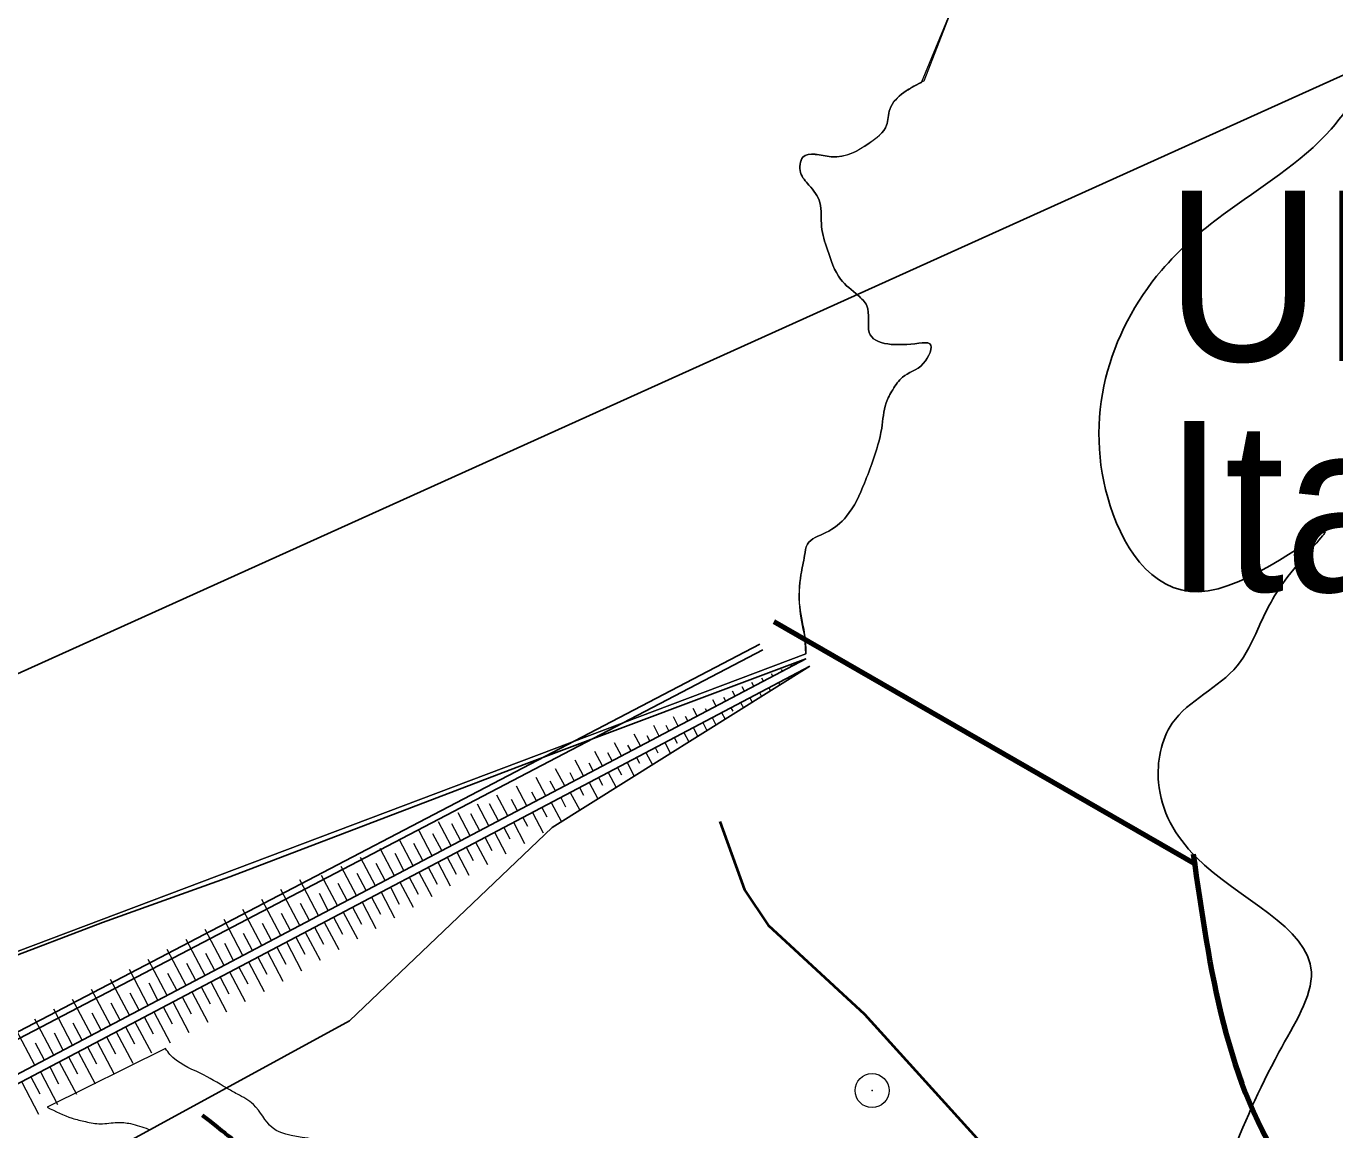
# Model space of a CAD drawing. Extents: x 553962 to 842807, y 8883888 to 9032388.
# Drawn here: x 575726 to 579563, y 8987971 to 8991208 of the extents above; entities that cross this region are included whole.
import ezdxf
from ezdxf.enums import TextEntityAlignment as Align

# ---------------------------------------------------------------- set-up
doc = ezdxf.new("R2010")
doc.units = 0
doc.header["$LTSCALE"] = 200
doc.header["$PDMODE"] = 32
doc.header["$PDSIZE"] = 100
doc.linetypes.add('LONG_DASH_SHORT_DASH', pattern=[9.9, 6, -1.2, 1.5, -1.2])
for name, color, linetype, lineweight in [('12', 7, 'Continuous', 25), ('25', 7, 'Continuous', 13), ('50', 7, 'Continuous', 80), ('54', 7, 'Continuous', 25), ('63', 7, 'Continuous', 13), ('7', 7, 'LONG_DASH_SHORT_DASH', 60)]:
    doc.layers.add(name, color=color, linetype=linetype, lineweight=lineweight)
doc.layers.add('42', color=7, linetype='Continuous')

msp = doc.modelspace()

# ---------------------------------------------------------------- linework, layer by layer
at = {"layer": '12', "lineweight": 40}
msp.add_lwpolyline([(577759.9, 8988875.8), (577832.5, 8988674.7), (577901.5, 8988571.1), (578184.7, 8988310.3), (578513.4, 8987946.2), (578671.2, 8987814.3), (579419.2, 8987100.9), (579808.1, 8986794.1), (580283, 8986357.3), (580496.3, 8986108), (581364.8, 8985224.5), (581561.3, 8985062.5), (582162.5, 8984452.7), (582384.7, 8984161.9), (582616.4, 8983918.8), (582880.2, 8983596.7), (583472.4, 8982628.4), (583582.5, 8982317.7), (583621.7, 8982083.2), (583591.6, 8981897.8), (583552.5, 8981370), (583461.7, 8980518.1), (583461.7, 8980001.2)], dxfattribs=at)
at = {"layer": '25'}
for p, q in [((578359.3, 8991047.5), (578446.9, 8991274.5)), ((578012.7, 8989366.8), (575651.3, 8988475.2)), ((576135.2, 8988209.5), (575788.1, 8988037.5))]:
    msp.add_line(p, q, dxfattribs=at)
at = {"layer": '25', "lineweight": 25}
for p, q in [((577877.7, 8989395.6), (573616.6, 8987168.4)), ((573625.3, 8987151.7), (577886.4, 8989378.8))]:
    msp.add_line(p, q, dxfattribs=at)
at = {"layer": '25'}
for points in [[(578351.6, 8991043.2), (578446.9, 8991274.5), (572334.3, 8991274.5), (572447.3, 8991102.9), (572499.8, 8991033.9)], [(573946.4, 8987228.8), (575651.3, 8988475.2), (578012.7, 8989366.8), (578009.5, 8989418.3)], [(576089.5, 8987971), (576313.7, 8988093.8), (576089.5, 8987971)]]:
    msp.add_lwpolyline(points, dxfattribs=at)
at = {"layer": '25', "lineweight": 25}
for points in [[(578012.9, 8989352.9), (577187, 8989042.7), (576324, 8988712.7), (575950.1, 8988578.7), (575647.5, 8988463.9), (575187.8, 8988130.1), (574877.2, 8987905.3), (574268.6, 8987457.2), (573884, 8987175.6)], [(573895.3, 8987154), (574263.9, 8987244.7), (575107.4, 8987587), (575919.3, 8987877.8), (576674.3, 8988291.2), (577269.1, 8988857.9), (578024.2, 8989331.3)]]:
    msp.add_lwpolyline(points, dxfattribs=at)
at = {"layer": '25'}
for points in [[(578359.3, 8991047.5), (578299.4, 8991013.4), (578258.6, 8990964.2), (578249.2, 8990917.7), (578198.3, 8990864.7), (578087, 8990825.4), (578004, 8990823.9), (577997.1, 8990778.6), (578021.5, 8990742.2), (578053.6, 8990690.8), (578058.4, 8990620.4), (578075.6, 8990552.5), (578114.5, 8990465.9), (578165.5, 8990418.3), (578191, 8990388.2), (578198.4, 8990310.2), (578343.4, 8990278), (578376.1, 8990276.8), (578356.8, 8990218.9), (578295.7, 8990178.5), (578267.3, 8990142), (578247.7, 8990103), (578234.9, 8990028.7), (578208.6, 8989933.1), (578184.3, 8989867.7), (578131.6, 8989770.7), (578070.7, 8989722.7), (578017.1, 8989688.6), (578008.7, 8989655.9), (577998.2, 8989599.3), (577994.4, 8989505), (578009.5, 8989418.3), (578012.7, 8989366.8)], [(578198.3, 8990864.7), (578249.2, 8990917.7), (578258.6, 8990964.2), (578299.4, 8991013.4), (578351.6, 8991043.2)], [(578009.5, 8989418.3), (577994.4, 8989505), (577998.2, 8989599.3), (578008.7, 8989655.9), (578017.1, 8989688.6), (578070.7, 8989722.7), (578131.6, 8989770.7), (578184.3, 8989867.7), (578208.6, 8989933.1), (578234.9, 8990028.7), (578247.7, 8990103), (578267.3, 8990142), (578295.7, 8990178.5), (578356.8, 8990218.9), (578376.1, 8990276.8), (578343.4, 8990278), (578198.4, 8990310.2), (578191, 8990388.2), (578165.5, 8990418.3), (578114.5, 8990465.9), (578075.6, 8990552.5), (578058.4, 8990620.4), (578053.6, 8990690.8), (578021.5, 8990742.2), (577997.1, 8990778.6), (578004, 8990823.9), (578087, 8990825.4), (578198.3, 8990864.7)], [(576313.7, 8988093.8), (576236.8, 8988136.9), (576148, 8988192), (576135.2, 8988209.5)], [(577145.8, 8987117.4), (577157, 8987132.6), (577165.3, 8987162.8), (577153.8, 8987180.3), (577107.4, 8987173.9), (577075.4, 8987214), (577027.8, 8987293.1), (576995.8, 8987337), (576949.6, 8987404.8), (576933.8, 8987455), (576944.6, 8987492.8), (576968.4, 8987497.9), (576979.4, 8987523), (576992.8, 8987554.5), (576997.2, 8987597.3), (576996.9, 8987622.4), (577004.2, 8987640), (577023.9, 8987665.2), (577031.5, 8987667.8), (577036.4, 8987674.1), (577031.2, 8987682.9), (576999.9, 8987679), (576962.2, 8987677.6), (576926.8, 8987686.3), (576881.3, 8987708.8), (576840.9, 8987717.5), (576794, 8987748.8), (576742.9, 8987807.7), (576707, 8987861.7), (576677.7, 8987888), (576663.7, 8987898), (576567.9, 8987942.7), (576447.7, 8987977.8), (576392.7, 8988045.6), (576345.7, 8988075.6), (576313.7, 8988093.8)], [(575788.1, 8988037.5), (575861.4, 8988005), (575900.6, 8987995.1), (575944.6, 8987988.9), (575993.6, 8987992.8), (576032.6, 8987989.2), (576084.4, 8987973), (576089.5, 8987971)]]:
    msp.add_spline(points, degree=3, dxfattribs=at)
msp.add_point((578206.7, 8988086.2), dxfattribs=at)
at = {"layer": '50'}
msp.add_line((579157.6, 8988747.9), (577919.4, 8989461.4), dxfattribs=at)
msp.add_spline([(579148.1, 8988779.9), (579427, 8987839.9), (579649.7, 8987577), (579947.7, 8987297.7), (580322.6, 8987124), (580641.3, 8986518.9), (580936.3, 8986026.1), (581809.9, 8985539.3), (582560.8, 8985634.2), (582854.8, 8985802.5), (583320, 8985978.1), (583497.4, 8985705.8), (583646, 8985174.6), (583809.8, 8985009.3), (584160.3, 8984891.9), (584506.5, 8984830.5), (584852.9, 8984779.2), (585005.6, 8984542.9), (584803.5, 8984108.8), (584639.8, 8983913.1), (584599.4, 8983537.5), (584729.3, 8983103.2), (585070.6, 8982685.9), (585499.3, 8982399.4), (586356, 8982146.8), (586773.3, 8982125), (586965.2, 8982183), (587325.6, 8981684), (587677.5, 8981302.2), (587697, 8981261.2), (587912.1, 8980805.2), (588105, 8980568.2), (588287, 8980265.3), (588583.7, 8979894.5), (589056.5, 8979892.1), (589388.6, 8979897), (589996.6, 8979846.7), (590255.5, 8979649.4), (590619.8, 8979440.2), (591083.3, 8979488.8), (591297.8, 8979729.5), (591445.7, 8979869.5), (591601.6, 8980238.2), (591583.8, 8980772.4), (591589.1, 8981158.8), (591632.8, 8981407.2), (591637.9, 8981778.3), (591638, 8981784.3)], degree=3, dxfattribs=at)
at = {"layer": '54'}
msp.add_line((579758.1, 8991142.1), (573009.7, 8988092.3), dxfattribs=at)
msp.add_spline([(579253.9, 8987881.3), (579399.3, 8988198.4), (579494.6, 8988433.7), (579157.4, 8988770.1), (579046.6, 8988989.6), (579086.6, 8989163.4), (579277.5, 8989332.4), (579337.7, 8989439.8), (579418, 8989583.1), (579533.4, 8989721.3), (579191.8, 8989551.9), (578904.9, 8989801.6), (579055, 8990491.7), (579235.8, 8990655.6), (579552.3, 8990906.6), (579738, 8991126.8), (579758.1, 8991142.1)], degree=3, dxfattribs=at)
at = {"layer": '63', "lineweight": 25}
for p, q in [((578012.9, 8989352.9), (573884, 8987175.6)), ((573895.3, 8987154), (578024.2, 8989331.3))]:
    msp.add_line(p, q, dxfattribs=at)
at = {"layer": '63'}
for p, q in [((578012.9, 8989352.9), (577957.4, 8989323.7)), ((577971.2, 8989331), (577969.7, 8989333.9)), ((577999.4, 8989345.8), (577998.9, 8989346.8)), ((577901.9, 8989294.4), (577846.4, 8989265.1)), ((577888.4, 8989287.3), (577883.8, 8989296.2)), ((577957.4, 8989323.7), (577901.9, 8989294.4)), ((577915.7, 8989301.7), (577912.1, 8989308.6)), ((577943.9, 8989316.6), (577941.3, 8989321.5)), ((577946, 8989290), (578001.4, 8989319.3)), ((577959.4, 8989297.1), (577962, 8989292.3)), ((577987.6, 8989312), (577989, 8989309.2)), ((578014.9, 8989326.4), (578015.3, 8989325.7)), ((577846.4, 8989265.1), (577790.9, 8989235.9)), ((577804.8, 8989243.2), (577797, 8989258)), ((577832.9, 8989258), (577826.2, 8989270.8)), ((577835, 8989231.5), (577890.5, 8989260.8)), ((577860.2, 8989272.4), (577854.5, 8989283.3)), ((577890.5, 8989260.8), (577946, 8989290)), ((577903.9, 8989267.9), (577908.7, 8989258.8)), ((577932.1, 8989282.7), (577935.7, 8989275.8)), ((577790.9, 8989235.9), (577735.4, 8989206.6)), ((577749.3, 8989213.9), (577739.4, 8989232.7)), ((577777.5, 8989228.8), (577772.1, 8989238.8)), ((577779.5, 8989202.2), (577835, 8989231.5)), ((577821.1, 8989224.2), (577829.2, 8989209)), ((577848.4, 8989238.6), (577855.4, 8989225.4)), ((577876.6, 8989253.5), (577882.5, 8989242.4)), ((577638.3, 8989155.4), (577624.2, 8989182)), ((577666.5, 8989170.3), (577659.8, 8989183)), ((577735.4, 8989206.6), (577679.9, 8989177.4)), ((577693.8, 8989184.7), (577681.8, 8989207.3)), ((577722, 8989199.5), (577718.6, 8989206)), ((577724, 8989173), (577779.5, 8989202.2)), ((577737.5, 8989180.1), (577748.8, 8989158.6)), ((577765.6, 8989194.9), (577775.9, 8989175.6)), ((577793, 8989209.3), (577798.6, 8989198.6)), ((577582.8, 8989126.1), (577566.7, 8989156.7)), ((577624.5, 8989148.1), (577569, 8989118.8)), ((577611, 8989141), (577602.7, 8989156.8)), ((577613, 8989114.5), (577668.5, 8989143.7)), ((577679.9, 8989177.4), (577624.5, 8989148.1)), ((577668.5, 8989143.7), (577724, 8989173)), ((577682, 8989150.8), (577695.5, 8989125.2)), ((577710.2, 8989165.7), (577722.6, 8989142.2)), ((577471.8, 8989067.6), (577451.6, 8989106.1)), ((577527.3, 8989096.9), (577509.1, 8989131.4)), ((577569, 8989118.8), (577513.5, 8989089.6)), ((577555.5, 8989111.7), (577547.6, 8989126.7)), ((577557.5, 8989085.2), (577613, 8989114.5)), ((577599.2, 8989107.2), (577616, 8989075.3)), ((577626.5, 8989121.6), (577635, 8989105.5)), ((577654.7, 8989136.4), (577669.3, 8989108.7)), ((577416.3, 8989038.4), (577394, 8989080.8)), ((577444.5, 8989053.2), (577431.9, 8989077.2)), ((577513.5, 8989089.6), (577458, 8989060.3)), ((577500, 8989082.5), (577491, 8989099.5)), ((577502.1, 8989056), (577557.5, 8989085.2)), ((577515.5, 8989063), (577524.3, 8989046.4)), ((577543.7, 8989077.9), (577562.7, 8989041.9)), ((577571, 8989092.3), (577578.9, 8989077.3)), ((577305.4, 8988979.8), (577278.8, 8989030.2)), ((577360.9, 8989009.1), (577336.4, 8989055.5)), ((577402.5, 8989031.1), (577347, 8989001.8)), ((577389, 8989024), (577377.3, 8989046.2)), ((577391.1, 8988997.4), (577446.6, 8989026.7)), ((577458, 8989060.3), (577402.5, 8989031.1)), ((577446.6, 8989026.7), (577502.1, 8989055.9)), ((577460, 8989033.8), (577471.6, 8989011.9)), ((577488.2, 8989048.6), (577509.4, 8989008.5)), ((577249.9, 8988950.6), (577221.3, 8989004.8)), ((577278.1, 8988965.4), (577263.2, 8988993.7)), ((577347, 8989001.8), (577291.5, 8988972.5)), ((577333.6, 8988994.7), (577321.2, 8989018.1)), ((577335.6, 8988968.2), (577391.1, 8988997.4)), ((577377.2, 8988990.1), (577402.8, 8988941.7)), ((577404.5, 8989004.5), (577416.4, 8988982.1)), ((577432.7, 8989019.4), (577456.1, 8988975.1)), ((577138.9, 8988892.1), (577106.9, 8988952.7)), ((577194.4, 8988921.3), (577164, 8988978.9)), ((577222.6, 8988936.2), (577209.1, 8988961.8)), ((577291.5, 8988972.5), (577236, 8988943.3)), ((577280.1, 8988938.9), (577335.6, 8988968.2)), ((577321.7, 8988960.9), (577349.5, 8988908.2)), ((577349.1, 8988975.3), (577360.7, 8988953.1)), ((577083.4, 8988862.8), (577049.8, 8988926.6)), ((577111.6, 8988877.7), (577085.3, 8988927.4)), ((577180.5, 8988914), (577125.1, 8988884.8)), ((577167.1, 8988906.9), (577149.5, 8988940.3)), ((577169.1, 8988880.4), (577224.6, 8988909.6)), ((577236, 8988943.3), (577180.6, 8988914)), ((577224.6, 8988909.6), (577280.1, 8988938.9)), ((577238.1, 8988916.7), (577252.6, 8988889.1)), ((577266.2, 8988931.6), (577296.2, 8988874.8)), ((577293.6, 8988946), (577308.1, 8988918.4)), ((576972.4, 8988804.3), (576935.5, 8988874.3)), ((577027.9, 8988833.5), (576992.7, 8988900.4)), ((577056.1, 8988848.4), (577029.9, 8988898.2)), ((577125.1, 8988884.8), (577069.6, 8988855.5)), ((577113.6, 8988851.1), (577169.1, 8988880.4)), ((577155.3, 8988873.1), (577187.8, 8988811.3)), ((577182.6, 8988887.5), (577195.9, 8988862.2)), ((577210.8, 8988902.3), (577242.3, 8988842.5)), ((576917, 8988775), (576878.4, 8988848.1)), ((576945.1, 8988789.9), (576918.9, 8988839.7)), ((577000.6, 8988819.1), (576974.4, 8988868.9)), ((577069.6, 8988855.5), (577014.1, 8988826.2)), ((577058.2, 8988821.9), (577113.6, 8988851.1)), ((577099.8, 8988843.8), (577133.3, 8988780.2)), ((577127.1, 8988858.2), (577144.9, 8988824.6)), ((576806, 8988716.5), (576764.2, 8988795.8)), ((576861.5, 8988745.8), (576821.3, 8988821.9)), ((576889.6, 8988760.6), (576863.4, 8988810.4)), ((576958.6, 8988797), (576903.1, 8988767.7)), ((577014.1, 8988826.2), (576958.6, 8988797)), ((577002.7, 8988792.6), (577058.2, 8988821.9)), ((577016.1, 8988799.7), (577036.7, 8988760.8)), ((577044.3, 8988814.6), (577078.9, 8988749)), ((577071.6, 8988829), (577092.2, 8988789.9)), ((576750.5, 8988687.2), (576707.1, 8988769.6)), ((576834.2, 8988731.4), (576807.9, 8988781.1)), ((576903.1, 8988767.7), (576847.6, 8988738.5)), ((576891.7, 8988734.1), (576947.2, 8988763.3)), ((576933.3, 8988756), (576969.9, 8988686.7)), ((576947.2, 8988763.3), (577002.7, 8988792.6)), ((576960.6, 8988770.4), (576986.9, 8988720.7)), ((576988.8, 8988785.3), (577024.4, 8988717.8)), ((576695, 8988658), (576649.9, 8988743.5)), ((576723.2, 8988672.8), (576696.9, 8988722.6)), ((576778.7, 8988702.1), (576752.4, 8988751.9)), ((576847.6, 8988738.5), (576792.1, 8988709.2)), ((576836.2, 8988704.8), (576891.7, 8988734.1)), ((576877.8, 8988726.8), (576915.4, 8988655.5)), ((576905.2, 8988741.2), (576931.4, 8988691.4)), ((576584, 8988599.5), (576528.5, 8988704.8)), ((576639.5, 8988628.7), (576592.8, 8988717.3)), ((576667.7, 8988643.6), (576641.4, 8988693.3)), ((576736.6, 8988679.9), (576681.2, 8988650.7)), ((576792.1, 8988709.2), (576736.7, 8988679.9)), ((576780.7, 8988675.6), (576836.2, 8988704.8)), ((576794.2, 8988682.7), (576820.4, 8988632.9)), ((576822.3, 8988697.5), (576861, 8988624.3)), ((576849.7, 8988711.9), (576875.9, 8988662.2)), ((576473.1, 8988540.9), (576417.5, 8988646.3)), ((576528.5, 8988570.2), (576473, 8988675.6)), ((576612.2, 8988614.3), (576586, 8988664.1)), ((576681.2, 8988650.7), (576625.7, 8988621.4)), ((576669.7, 8988617), (576725.2, 8988646.3)), ((576725.2, 8988646.3), (576780.7, 8988675.6)), ((576738.7, 8988653.4), (576764.9, 8988603.6)), ((576766.9, 8988668.3), (576806.5, 8988593.1)), ((576417.6, 8988511.7), (576362, 8988617.1)), ((576501.2, 8988555.8), (576475, 8988605.6)), ((576556.7, 8988585.1), (576530.5, 8988634.8)), ((576625.7, 8988621.4), (576570.2, 8988592.2)), ((576614.2, 8988587.8), (576669.7, 8988617)), ((576655.9, 8988609.7), (576697.5, 8988530.8)), ((576683.2, 8988624.1), (576709.5, 8988574.4)), ((576711.4, 8988639), (576752, 8988562)), ((576362.1, 8988482.4), (576306.5, 8988587.8)), ((576445.7, 8988526.5), (576419.5, 8988576.3)), ((576570.2, 8988592.2), (576514.7, 8988562.9)), ((576558.8, 8988558.5), (576614.2, 8988587.8)), ((576572.2, 8988565.6), (576598.5, 8988515.8)), ((576600.4, 8988580.5), (576643, 8988499.6)), ((576627.7, 8988594.9), (576654, 8988545.1)), ((576251.1, 8988423.9), (576195.5, 8988529.3)), ((576306.6, 8988453.2), (576251, 8988558.6)), ((576390.2, 8988497.3), (576364, 8988547.1)), ((576459.2, 8988533.6), (576403.7, 8988504.4)), ((576447.8, 8988500), (576503.3, 8988529.3)), ((576514.7, 8988562.9), (576459.2, 8988533.6)), ((576503.3, 8988529.3), (576558.8, 8988558.5)), ((576516.7, 8988536.4), (576543, 8988486.6)), ((576544.9, 8988551.2), (576588.6, 8988468.5)), ((576195.6, 8988394.6), (576140, 8988500)), ((576279.3, 8988438.8), (576253, 8988488.5)), ((576334.8, 8988468), (576308.5, 8988517.8)), ((576403.7, 8988504.4), (576348.2, 8988475.1)), ((576392.3, 8988470.7), (576447.8, 8988500)), ((576433.9, 8988492.7), (576478.9, 8988407.4)), ((576461.2, 8988507.1), (576487.5, 8988457.3)), ((576489.4, 8988522), (576534, 8988437.5)), ((576140.1, 8988365.4), (576084.6, 8988470.8)), ((576223.8, 8988409.5), (576197.5, 8988459.3)), ((576348.2, 8988475.1), (576292.8, 8988445.9)), ((576336.8, 8988441.5), (576392.3, 8988470.7)), ((576378.5, 8988463.4), (576423.9, 8988377.2)), ((576405.8, 8988477.8), (576432, 8988428.1)), ((576029.2, 8988306.9), (575973.6, 8988412.2)), ((576084.6, 8988336.1), (576029.1, 8988441.5)), ((576168.3, 8988380.2), (576142.1, 8988430)), ((576237.2, 8988416.6), (576181.8, 8988387.3)), ((576225.8, 8988383), (576281.3, 8988412.2)), ((576292.7, 8988445.8), (576237.3, 8988416.6)), ((576281.3, 8988412.2), (576336.8, 8988441.5)), ((576294.8, 8988419.3), (576321, 8988369.5)), ((576323, 8988434.2), (576368.9, 8988347.1)), ((576350.3, 8988448.6), (576376.5, 8988398.8)), ((575973.7, 8988277.6), (575918.1, 8988383)), ((576112.8, 8988351), (576086.6, 8988400.8)), ((576181.8, 8988387.3), (576126.3, 8988358.1)), ((576170.3, 8988353.7), (576225.8, 8988383)), ((576212, 8988375.7), (576258.8, 8988286.9)), ((576239.3, 8988390.1), (576265.6, 8988340.3)), ((576267.5, 8988404.9), (576313.8, 8988317)), ((575918.2, 8988248.3), (575862.6, 8988353.7)), ((576001.8, 8988292.5), (575975.6, 8988342.2)), ((576057.3, 8988321.7), (576031.1, 8988371.5)), ((576126.3, 8988358.1), (576070.8, 8988328.8)), ((576114.9, 8988324.4), (576170.3, 8988353.7)), ((576156.5, 8988346.4), (576203.8, 8988256.7)), ((576183.8, 8988360.8), (576210.1, 8988311)), ((575862.7, 8988219.1), (575807.1, 8988324.5)), ((575946.3, 8988263.2), (575920.1, 8988313)), ((576015.3, 8988299.6), (575959.8, 8988270.3)), ((576070.8, 8988328.8), (576015.3, 8988299.6)), ((576059.4, 8988295.2), (576114.8, 8988324.4)), ((576072.8, 8988302.3), (576099.1, 8988252.5)), ((576101, 8988317.1), (576148.8, 8988226.6)), ((576128.3, 8988331.5), (576154.6, 8988281.8)), ((575751.7, 8988160.6), (575696.1, 8988265.9)), ((575807.2, 8988189.8), (575751.6, 8988295.2)), ((575890.9, 8988233.9), (575864.6, 8988283.7)), ((575959.8, 8988270.3), (575904.3, 8988241)), ((575948.4, 8988236.7), (576003.9, 8988265.9)), ((575990, 8988258.6), (576038.7, 8988166.3)), ((576003.9, 8988265.9), (576059.4, 8988295.2)), ((576017.3, 8988273), (576043.6, 8988223.2)), ((576045.5, 8988287.9), (576093.7, 8988196.5)), ((575779.9, 8988175.4), (575753.6, 8988225.2)), ((575835.4, 8988204.7), (575809.1, 8988254.5)), ((575904.3, 8988241), (575848.8, 8988211.8)), ((575892.9, 8988207.4), (575948.4, 8988236.7)), ((575934.6, 8988229.4), (575983.7, 8988136.2)), ((575961.9, 8988243.8), (575988.1, 8988194)), ((575793.3, 8988182.5), (575737.9, 8988153.3)), ((575848.8, 8988211.8), (575793.4, 8988182.5)), ((575837.4, 8988178.1), (575892.9, 8988207.4)), ((575850.9, 8988185.2), (575877.1, 8988135.5)), ((575879.1, 8988200.1), (575928.6, 8988106.1)), ((575906.4, 8988214.5), (575932.6, 8988164.7)), ((575737.9, 8988153.2), (575682.4, 8988124)), ((575726.5, 8988119.6), (575781.9, 8988148.9)), ((575781.9, 8988148.9), (575837.4, 8988178.1)), ((575795.4, 8988156), (575821.6, 8988106.2)), ((575823.6, 8988170.8), (575873.6, 8988075.9)), ((575712.6, 8988112.3), (575762.9, 8988016.9)), ((575739.9, 8988126.7), (575766.2, 8988076.9)), ((575768.1, 8988141.6), (575818.6, 8988045.8))]:
    msp.add_line(p, q, dxfattribs=at)
at = {"layer": '7'}
msp.add_spline([(576848.8, 8987284.7), (576530.9, 8987764), (576243.6, 8988012.7)], degree=3, dxfattribs=at)

# ---------------------------------------------------------------- texts
at = {"layer": '42', "width": 0.95}
for s, p in [('UHE', (579736.7, 8990226.1)), ('Itaparica', (580281.3, 8989550))]:
    msp.add_text(s, height=500, dxfattribs=at).set_placement(p, align=Align.CENTER)

doc.saveas('drawing.dxf')
